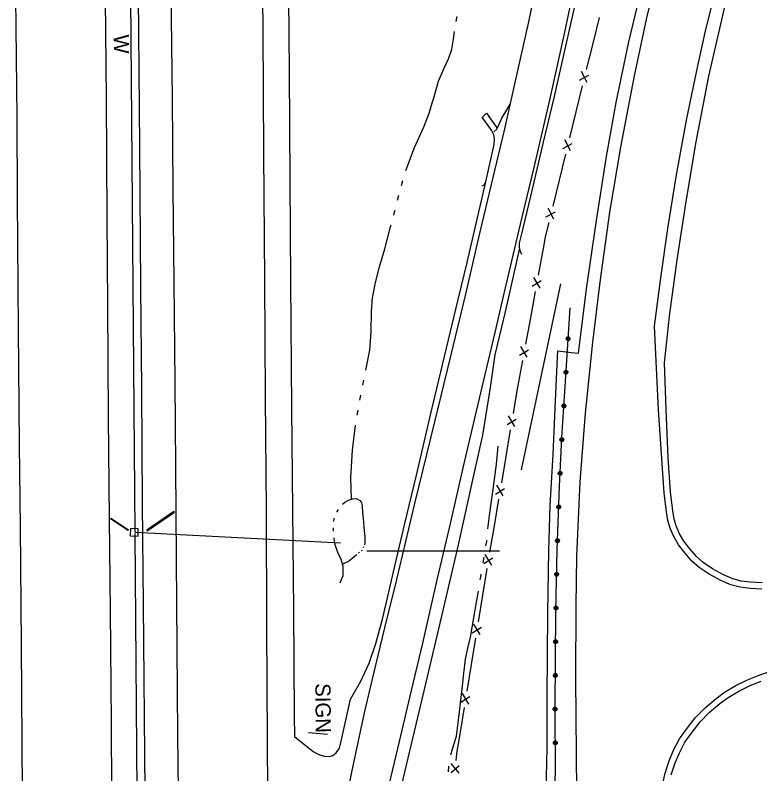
# Model space of a CAD drawing. Extents: x 589250 to 1188077, y 162953 to 363065.
# Drawn here: x 594240.4 to 594534.6, y 163671.3 to 163971.2 of the extents above; entities that cross this region are included whole.
import ezdxf

# ---------------------------------------------------------------- set-up
doc = ezdxf.new("R2010")
doc.units = 0
for name, color, linetype in [('E_BMGRD_P', 7, 'Continuous'), ('E_DRN', 7, 'Continuous'), ('E_DRN_Pipe', 7, 'Continuous'), ('E_DRN_SS_UG', 7, 'Continuous'), ('E_FEN_P', 7, 'Continuous'), ('E_RDWY', 7, 'Continuous'), ('E_RDWY_C_and_G', 7, 'Continuous'), ('E_RDWY_Gravel', 7, 'Continuous'), ('E_SGN', 7, 'Continuous'), ('E_SGN_Text', 7, 'Continuous'), ('E_WAL', 7, 'Continuous'), ('E_WAL_Text', 7, 'Continuous'), ('E_WTR_FlowLine', 7, 'Continuous')]:
    doc.layers.add(name, color=color, linetype=linetype)

msp = doc.modelspace()

# ---------------------------------------------------------------- linework, layer by layer
at = {"layer": 'E_BMGRD_P'}
for p, q in [((594457.92, 163828.49), (594459.69, 163855.53)), ((594456.42, 163804.21), (594457.92, 163828.49)), ((594455.43, 163784.92), (594456.42, 163804.21)), ((594454.53, 163759.93), (594455.43, 163784.92)), ((594454.05, 163735.43), (594454.53, 163759.93)), ((594453.74, 163697.66), (594454.05, 163735.43)), ((594453.89, 163672.54), (594453.74, 163697.66)), ((594453.45, 163656.3), (594453.89, 163672.54))]:
    msp.add_line(p, q, dxfattribs=at)
for centre, major_axis, ratio in [((594458.89, 163843.34), (0.06, 0.774), 0.973606), ((594458.89, 163843.34), (0.03, 0.39), 0.973606), ((594458.02, 163830.04), (0.06, 0.774), 0.973606), ((594458.02, 163830.04), (0.03, 0.39), 0.973606), ((594457.19, 163816.74), (0.055, 0.774), 0.97361), ((594457.19, 163816.74), (0.027, 0.39), 0.97361), ((594456.38, 163803.44), (0.057, 0.774), 0.973607), ((594456.38, 163803.44), (0.029, 0.39), 0.973607), ((594455.7, 163790.13), (0.057, 0.774), 0.973607), ((594455.7, 163790.13), (0.029, 0.39), 0.973607), ((594455.14, 163776.82), (0.052, 0.774), 0.973619), ((594455.14, 163776.82), (0.026, 0.39), 0.973619), ((594454.66, 163763.5), (0.052, 0.774), 0.973619), ((594454.66, 163763.5), (0.026, 0.39), 0.973619), ((594454.34, 163750.18), (0.053, 0.774), 0.97362), ((594454.34, 163750.18), (0.027, 0.39), 0.97362), ((594454.08, 163736.86), (0.053, 0.774), 0.97362), ((594454.08, 163736.86), (0.027, 0.39), 0.97362), ((594453.95, 163723.53), (0.048, 0.775), 0.973639), ((594453.95, 163723.53), (0.024, 0.39), 0.973639), ((594453.85, 163710.21), (0.048, 0.775), 0.973639), ((594453.84, 163710.21), (0.024, 0.39), 0.973639), ((594453.75, 163696.88), (0.049, 0.775), 0.973645), ((594453.75, 163696.88), (0.025, 0.39), 0.973645), ((594453.83, 163683.56), (0.049, 0.775), 0.973645), ((594453.83, 163683.56), (0.025, 0.39), 0.973645)]:
    msp.add_ellipse(centre, major_axis=major_axis, ratio=ratio, dxfattribs=at)
at = {"layer": 'E_DRN'}
for p, q in [((594303.11, 163775.03), (594292.4, 163767.6)), ((594292.57, 163767.35), (594303.28, 163774.78)), ((594303.28, 163774.78), (594303.11, 163775.03)), ((594278.04, 163772.07), (594278.22, 163772.34)), ((594285, 163767.53), (594278.04, 163772.07)), ((594278.22, 163772.34), (594285.18, 163767.8)), ((594285.18, 163767.8), (594285, 163767.53)), ((594285.91, 163768.22), (594285.82, 163765.42)), ((594289.03, 163768.13), (594285.91, 163768.22)), ((594288.94, 163765.32), (594289.03, 163768.13)), ((594292.4, 163767.6), (594292.57, 163767.35)), ((594285.82, 163765.42), (594288.94, 163765.32))]:
    msp.add_line(p, q, dxfattribs=at)
at = {"layer": 'E_DRN_Pipe'}
for p, q in [((594440.42, 163791.54), (594455.97, 163865.02)), ((594290.24, 163468.34), (594287.83, 163766.25)), ((594379.31, 163759.44), (594431.82, 163759.46))]:
    msp.add_line(p, q, dxfattribs=at)
at = {"layer": 'E_DRN_SS_UG'}
for q in [(594285.38, 164070.26), (594368.94, 163762.6)]:
    msp.add_line((594287.83, 163766.89), q, dxfattribs=at)
at = {"layer": 'E_FEN_P'}
for p, q in [((594468.76, 163960.02), (594471.34, 163970.32)), ((594466.18, 163949.72), (594468.76, 163960.02)), ((594466.42, 163944.57), (594464.19, 163948.94)), ((594463.33, 163945.51), (594467.07, 163947.45)), ((594462.07, 163933.02), (594464.59, 163943.34)), ((594459.55, 163922.71), (594462.07, 163933.02)), ((594459.82, 163917.56), (594457.57, 163921.91)), ((594456.73, 163918.48), (594460.45, 163920.44)), ((594455.46, 163906.01), (594457.98, 163916.32)), ((594452.94, 163895.69), (594455.46, 163906.01)), ((594453.21, 163890.54), (594450.96, 163894.9)), ((594450.12, 163891.47), (594453.85, 163893.42)), ((594449.98, 163883.6), (594451.37, 163889.3)), ((594449.12, 163878.93), (594449.98, 163883.6)), ((594447.2, 163868.49), (594449.12, 163878.93)), ((594444.63, 163864.11), (594448.24, 163866.27)), ((594447.77, 163863.36), (594445.27, 163867.58)), ((594444.09, 163851.57), (594446.01, 163862.02)), ((594442.18, 163841.13), (594444.09, 163851.57)), ((594439.61, 163836.75), (594443.21, 163838.92)), ((594442.75, 163836), (594440.25, 163840.22)), ((594439.07, 163824.22), (594440.99, 163834.66)), ((594438.35, 163820.31), (594439.07, 163824.22)), ((594437.25, 163813.76), (594438.35, 163820.31)), ((594434.75, 163809.34), (594438.32, 163811.56)), ((594437.89, 163808.64), (594435.33, 163812.82)), ((594434.39, 163796.8), (594436.16, 163807.27)), ((594432.63, 163786.33), (594434.39, 163796.8)), ((594430.13, 163781.91), (594433.7, 163784.13)), ((594433.28, 163781.21), (594430.72, 163785.39)), ((594429.78, 163769.37), (594431.54, 163779.84)), ((594428.01, 163758.9), (594429.78, 163769.37)), ((594428.68, 163753.79), (594426.1, 163757.96)), ((594425.53, 163754.47), (594429.09, 163756.71)), ((594425.23, 163741.93), (594426.95, 163752.41)), ((594423.51, 163731.45), (594425.23, 163741.93)), ((594424.18, 163726.34), (594421.6, 163730.51)), ((594421.03, 163727.03), (594424.59, 163729.26)), ((594420.73, 163714.49), (594422.45, 163724.97)), ((594419.01, 163704.01), (594420.73, 163714.49)), ((594419.67, 163698.89), (594417.1, 163703.06)), ((594416.52, 163699.58), (594420.09, 163701.81)), ((594416.19, 163687.04), (594417.94, 163697.52)), ((594415.06, 163680.22), (594416.19, 163687.04)), ((594414.68, 163676.54), (594415.06, 163680.22)), ((594412.66, 163671.79), (594415.82, 163674.56)), ((594415.88, 163671.61), (594412.67, 163675.32))]:
    msp.add_line(p, q, dxfattribs=at)
at = {"layer": 'E_RDWY'}
for p, q in [((594337.72, 164010.97), (594338.2, 163965.18)), ((594241.12, 163930.81), (594240.39, 164004.91)), ((594443.3, 163968.65), (594449.4, 163997.78)), ((594489.96, 163970.11), (594495.92, 163994.97)), ((594302.22, 163970.17), (594302.1, 163991.65)), ((594513.36, 163965.59), (594519.4, 163990.21)), ((594461.68, 163984.51), (594457.44, 163964.47)), ((594275.95, 163977.65), (594276.29, 163938.42)), ((594302.53, 163938.25), (594302.22, 163970.17)), ((594485.09, 163947.25), (594489.96, 163970.11)), ((594437.9, 163944.56), (594443.3, 163968.65)), ((594338.2, 163965.18), (594338.57, 163916.72)), ((594457.44, 163964.47), (594451.61, 163938.31)), ((594510.15, 163951.25), (594513.36, 163965.59)), ((594505.84, 163930.41), (594510.15, 163951.25)), ((594479.66, 163919.05), (594485.09, 163947.25)), ((594433.86, 163926.24), (594437.9, 163944.56)), ((594276.29, 163938.42), (594276.59, 163890.81)), ((594302.84, 163902.5), (594302.53, 163938.25)), ((594451.61, 163938.31), (594445.28, 163910.98)), ((594241.37, 163898.49), (594241.12, 163930.81)), ((594424.88, 163930.84), (594425.24, 163931.06)), ((594425.24, 163931.06), (594426.69, 163932.52)), ((594426.69, 163932.52), (594430.45, 163927.08)), ((594501.7, 163908.06), (594505.84, 163930.41)), ((594429.18, 163906.48), (594433.86, 163926.24)), ((594430.45, 163927.08), (594430.83, 163926.38)), ((594475.34, 163893.35), (594479.66, 163919.05)), ((594338.57, 163916.72), (594338.91, 163866.44)), ((594445.28, 163910.98), (594440.47, 163890.83)), ((594498.22, 163886.94), (594501.7, 163908.06)), ((594423.78, 163883.89), (594429.18, 163906.48)), ((594303.18, 163865.73), (594302.84, 163902.5)), ((594241.74, 163847.15), (594241.37, 163898.49)), ((594471.48, 163865.64), (594475.34, 163893.35)), ((594276.59, 163890.81), (594276.84, 163856.77)), ((594440.47, 163890.83), (594437.15, 163876.81)), ((594495.46, 163867.36), (594498.22, 163886.94)), ((594418.4, 163860.97), (594423.78, 163883.89)), ((594437.15, 163876.81), (594432.96, 163858.95)), ((594303.6, 163826.17), (594303.18, 163865.73)), ((594338.91, 163866.44), (594339.22, 163820.04)), ((594468.63, 163841.92), (594471.48, 163865.64)), ((594493.03, 163848.33), (594495.46, 163867.36)), ((594412.36, 163835.9), (594418.4, 163860.97)), ((594432.96, 163858.95), (594429.9, 163845.83)), ((594276.84, 163856.77), (594277.19, 163812.2)), ((594242.15, 163801.32), (594241.74, 163847.15)), ((594494.59, 163815.18), (594493.03, 163848.33)), ((594429.9, 163845.83), (594425.98, 163829.15)), ((594465.71, 163813.88), (594468.63, 163841.92)), ((594406.15, 163810.4), (594412.36, 163835.9)), ((594425.98, 163829.15), (594422.07, 163812.37)), ((594303.83, 163792.92), (594303.6, 163826.17)), ((594339.22, 163820.04), (594339.62, 163775.67)), ((594463.65, 163786.71), (594465.71, 163813.88)), ((594496.87, 163782.45), (594494.59, 163815.18)), ((594277.19, 163812.2), (594277.59, 163772.16)), ((594422.07, 163812.37), (594417.34, 163792.33)), ((594398.29, 163778.16), (594406.15, 163810.4)), ((594242.43, 163769.12), (594242.15, 163801.32)), ((594304.13, 163756.19), (594303.83, 163792.92)), ((594417.34, 163792.33), (594411.98, 163769.06)), ((594462.32, 163757.25), (594463.65, 163786.71)), ((594391.14, 163748.18), (594398.29, 163778.16)), ((594339.62, 163775.67), (594339.75, 163729.38)), ((594277.59, 163772.16), (594277.9, 163735.73)), ((594242.91, 163722.33), (594242.43, 163769.12)), ((594411.98, 163769.06), (594407.06, 163748.01)), ((594462.01, 163737.82), (594462.32, 163757.25)), ((594304.41, 163721.32), (594304.13, 163756.19)), ((594386.45, 163729.06), (594391.14, 163748.18)), ((594407.06, 163748.01), (594401.3, 163722.91)), ((594461.99, 163708.93), (594462.01, 163737.82)), ((594277.9, 163735.73), (594278.3, 163691.52)), ((594339.75, 163729.38), (594340.01, 163684.36)), ((594381.95, 163710.44), (594386.45, 163729.06)), ((594243.43, 163651.05), (594242.91, 163722.33)), ((594304.72, 163686.61), (594304.41, 163721.32)), ((594401.3, 163722.91), (594396.81, 163704.22)), ((594378.48, 163695.44), (594381.95, 163710.44)), ((594462.32, 163661.6), (594461.99, 163708.93)), ((594396.81, 163704.22), (594392.07, 163684.04)), ((594373.44, 163671.98), (594378.48, 163695.44)), ((594278.3, 163691.52), (594278.52, 163658.51)), ((594304.91, 163660.08), (594304.72, 163686.61)), ((594340.01, 163684.36), (594340.23, 163654.22)), ((594392.07, 163684.04), (594387.4, 163664.24)), ((594368.24, 163647.18), (594373.44, 163671.98))]:
    msp.add_line(p, q, dxfattribs=at)
at = {"layer": 'E_RDWY_C_and_G'}
for p, q in [((594459.2, 163964.27), (594463.89, 163985.54)), ((594453.42, 163938.49), (594459.2, 163964.27)), ((594449.21, 163920.95), (594453.42, 163938.49)), ((594428.64, 163925.73), (594424.88, 163930.84)), ((594429.5, 163923.98), (594428.64, 163925.73)), ((594429.83, 163922.41), (594429.5, 163923.98)), ((594429.7, 163920.14), (594429.83, 163922.41)), ((594426.38, 163905.27), (594429.7, 163920.14)), ((594444.82, 163902.45), (594449.21, 163920.95)), ((594424.97, 163903.69), (594425.77, 163904.12)), ((594425.77, 163904.12), (594426.38, 163905.27)), ((594440.58, 163884.84), (594444.82, 163902.45)), ((594439.7, 163881.11), (594440.58, 163884.84)), ((594439.64, 163879.47), (594439.7, 163881.11)), ((594439.96, 163878.16), (594439.64, 163879.47)), ((594440.65, 163876.61), (594439.96, 163878.16)), ((594415.43, 163858.88), (594418.96, 163873.43)), ((594410, 163836.34), (594415.43, 163858.88)), ((594404.76, 163814.25), (594410, 163836.34)), ((594398.95, 163789.32), (594404.76, 163814.25)), ((594394.24, 163769.67), (594398.95, 163789.32)), ((594497.73, 163774.92), (594496.87, 163782.45)), ((594500.2, 163775.27), (594499.35, 163782.74)), ((594498.33, 163771.45), (594497.73, 163774.92)), ((594500.77, 163772.01), (594500.2, 163775.27)), ((594501.66, 163768.92), (594500.77, 163772.01)), ((594389.9, 163751.21), (594394.24, 163769.67)), ((594499.3, 163768.07), (594498.33, 163771.45)), ((594502.83, 163766.22), (594501.66, 163768.92)), ((594500.6, 163765.08), (594499.3, 163768.07)), ((594504.56, 163763.29), (594502.83, 163766.22)), ((594502.49, 163761.88), (594500.6, 163765.08)), ((594507.06, 163760.08), (594504.56, 163763.29)), ((594505.13, 163758.49), (594502.49, 163761.88)), ((594509.59, 163757.17), (594507.06, 163760.08)), ((594507.82, 163755.39), (594505.13, 163758.49)), ((594512.22, 163754.89), (594509.59, 163757.17)), ((594510.69, 163752.91), (594507.82, 163755.39)), ((594515.96, 163752.31), (594512.22, 163754.89)), ((594385.64, 163732.92), (594389.9, 163751.21)), ((594514.65, 163750.18), (594510.69, 163752.91)), ((594520.28, 163749.96), (594515.96, 163752.31)), ((594519.18, 163747.71), (594514.65, 163750.18)), ((594523.95, 163748.34), (594520.28, 163749.96)), ((594527.3, 163747.52), (594523.95, 163748.34)), ((594523.14, 163745.97), (594519.18, 163747.71)), ((594526.85, 163745.05), (594523.14, 163745.97)), ((594530.8, 163744.59), (594526.85, 163745.05)), ((594531.01, 163747.08), (594527.3, 163747.52)), ((594535.52, 163746.84), (594531.01, 163747.08)), ((594535.45, 163744.34), (594530.8, 163744.59)), ((594382.91, 163722.8), (594385.64, 163732.92)), ((594380.23, 163714.99), (594382.91, 163722.8)), ((594376.92, 163707.97), (594380.23, 163714.99)), ((594529.75, 163708.5), (594534.32, 163710.33)), ((594534.32, 163710.33), (594538.45, 163711.69)), ((594372.85, 163700.85), (594376.92, 163707.97)), ((594520.69, 163703.57), (594525.1, 163706.21)), ((594525.1, 163706.21), (594529.75, 163708.5)), ((594526.29, 163704.01), (594530.77, 163706.21)), ((594530.77, 163706.21), (594535.18, 163707.98)), ((594517.32, 163701.08), (594520.69, 163703.57)), ((594522.08, 163701.49), (594526.29, 163704.01)), ((594512.98, 163697.42), (594517.32, 163701.08)), ((594518.87, 163699.12), (594522.08, 163701.49)), ((594509.1, 163693.49), (594512.98, 163697.42)), ((594514.68, 163695.59), (594518.87, 163699.12)), ((594511.01, 163691.86), (594514.68, 163695.59)), ((594506.08, 163689.42), (594509.1, 163693.49)), ((594508.09, 163687.94), (594511.01, 163691.86)), ((594502.94, 163685.1), (594506.08, 163689.42)), ((594505.06, 163683.77), (594508.09, 163687.94)), ((594500.58, 163680.7), (594502.94, 163685.1)), ((594502.83, 163679.62), (594505.06, 163683.77)), ((594498.8, 163676.49), (594500.58, 163680.7)), ((594501.14, 163675.61), (594502.83, 163679.62)), ((594497.19, 163671.55), (594498.8, 163676.49)), ((594499.6, 163670.89), (594501.14, 163675.61)), ((594496.18, 163666.93), (594497.19, 163671.55))]:
    msp.add_line(p, q, dxfattribs=at)
at = {"layer": 'E_RDWY_Gravel'}
for p, q in [((594348.29, 163987.45), (594348.6, 163948.97)), ((594482.89, 163960.74), (594487.7, 163981.03)), ((594520.62, 163974.52), (594514.37, 163947.06)), ((594477.87, 163936.67), (594482.89, 163960.74)), ((594348.6, 163948.97), (594348.96, 163906.01)), ((594514.37, 163947.06), (594509.32, 163921.17)), ((594433.89, 163932.53), (594436.03, 163936.09)), ((594473.91, 163914.58), (594477.87, 163936.67)), ((594432.7, 163930.54), (594433.89, 163932.53)), ((594431.24, 163927.19), (594432.7, 163930.54)), ((594429.55, 163925.1), (594430.71, 163926.15)), ((594430.71, 163926.15), (594431.24, 163927.19)), ((594509.32, 163921.17), (594505.34, 163897.51)), ((594470.12, 163890.03), (594473.91, 163914.58)), ((594348.96, 163906.01), (594349.2, 163865.84)), ((594418.96, 163873.43), (594426.4, 163905.34)), ((594505.34, 163897.51), (594501.82, 163874.54)), ((594466.12, 163862.99), (594470.12, 163890.03)), ((594439.72, 163879.13), (594433.94, 163853.91)), ((594501.82, 163874.54), (594498.85, 163852.24)), ((594349.2, 163865.84), (594349.53, 163816)), ((594462.96, 163837.61), (594466.12, 163862.99)), ((594433.94, 163853.91), (594429.92, 163837)), ((594498.85, 163852.24), (594496.9, 163833.81)), ((594454.72, 163835.96), (594454.85, 163838.51)), ((594454.85, 163838.51), (594460.16, 163837.93)), ((594460.16, 163837.93), (594462.96, 163837.61)), ((594429.92, 163837), (594428.05, 163824.03)), ((594453.94, 163818.82), (594454.72, 163835.96)), ((594496.9, 163833.81), (594497.45, 163815.46)), ((594428.05, 163824.03), (594425.05, 163805.21)), ((594452.96, 163797.59), (594453.94, 163818.82)), ((594349.53, 163816), (594349.97, 163775.55)), ((594497.45, 163815.46), (594498.29, 163796.26)), ((594425.05, 163805.21), (594421.67, 163789.85)), ((594451.79, 163777.32), (594452.96, 163797.59)), ((594498.29, 163796.26), (594499.25, 163782.73)), ((594421.67, 163789.85), (594415.43, 163761.87)), ((594349.97, 163775.55), (594350.35, 163736.03)), ((594451.24, 163759.58), (594451.79, 163777.32)), ((594415.43, 163761.87), (594407.65, 163728.66)), ((594450.89, 163734.77), (594451.24, 163759.58)), ((594350.35, 163736.03), (594350.63, 163694.52)), ((594450.6, 163701.5), (594450.89, 163734.77)), ((594407.65, 163728.66), (594401.91, 163704.16)), ((594401.91, 163704.16), (594396.7, 163682.48)), ((594369.26, 163684.2), (594372.85, 163700.85)), ((594450.59, 163681.6), (594450.6, 163701.5)), ((594350.63, 163694.52), (594350.76, 163686.07)), ((594350.76, 163686.07), (594358.14, 163680.1)), ((594368.49, 163681.51), (594369.26, 163684.2)), ((594396.7, 163682.48), (594392.24, 163663.86)), ((594358.14, 163680.1), (594360.32, 163678.91)), ((594360.32, 163678.91), (594362.52, 163678.25)), ((594365.87, 163678.59), (594367.26, 163679.61)), ((594367.26, 163679.61), (594368.49, 163681.51)), ((594450.2, 163663.58), (594450.59, 163681.6)), ((594362.52, 163678.25), (594364.43, 163678.19)), ((594364.43, 163678.19), (594365.87, 163678.59))]:
    msp.add_line(p, q, dxfattribs=at)
at = {"layer": 'E_SGN'}
msp.add_line((594363.81, 163686.83), (594356.26, 163687.5), dxfattribs=at)
at = {"layer": 'E_WAL'}
for p, q in [((594289.23, 163964.48), (594288.87, 164019.53)), ((594289.7, 163919.46), (594289.23, 163964.48)), ((594290.08, 163863.79), (594289.7, 163919.46)), ((594290.44, 163823.43), (594290.08, 163863.79)), ((594290.76, 163778), (594290.44, 163823.43)), ((594291.06, 163738.24), (594290.76, 163778)), ((594291.76, 163664.05), (594291.06, 163738.24))]:
    msp.add_line(p, q, dxfattribs=at)
at = {"layer": 'E_WTR_FlowLine'}
for p, q in [((594414.64, 163968.74), (594415, 163970.72)), ((594413.58, 163961.7), (594414.03, 163964.75)), ((594412.97, 163957.73), (594413.58, 163961.7)), ((594411.56, 163953.91), (594412.97, 163957.73)), ((594409.78, 163950.07), (594411.56, 163953.91)), ((594407.61, 163945.16), (594409.78, 163950.07)), ((594405.85, 163938.57), (594407.61, 163945.16)), ((594403.91, 163932.51), (594405.34, 163936.98)), ((594405.34, 163936.98), (594405.85, 163938.57)), ((594401.94, 163927.31), (594403.91, 163932.51)), ((594398.14, 163918.97), (594401.94, 163927.31)), ((594394.69, 163909.76), (594398.14, 163918.97)), ((594393.07, 163903.92), (594393.6, 163905.87)), ((594391.51, 163898.08), (594392.02, 163900.03)), ((594389.97, 163892.22), (594390.26, 163893.28)), ((594390.26, 163893.28), (594390.49, 163894.17)), ((594386.48, 163878.87), (594388.74, 163887.53)), ((594388.74, 163887.53), (594388.94, 163888.32)), ((594384.37, 163871.71), (594386.48, 163878.87)), ((594382.73, 163865.49), (594384.37, 163871.71)), ((594381.7, 163859.99), (594382.73, 163865.49)), ((594381.19, 163853.99), (594381.64, 163859.71)), ((594381.64, 163859.71), (594381.7, 163859.99)), ((594381, 163845.99), (594381.19, 163853.99)), ((594380.51, 163838.84), (594381, 163845.99)), ((594378.93, 163830.93), (594380.51, 163838.84)), ((594377.74, 163824.99), (594378.13, 163826.97)), ((594376.55, 163819.05), (594376.94, 163821.03)), ((594375.52, 163813.09), (594375.86, 163815.08)), ((594373.74, 163799.22), (594374.84, 163809.05)), ((594374.84, 163809.05), (594374.85, 163809.11)), ((594373.08, 163788.36), (594373.74, 163799.22)), ((594430.55, 163793.78), (594431.19, 163800.8)), ((594429.37, 163784.73), (594430.55, 163793.78)), ((594373.31, 163779.93), (594373.08, 163788.36)), ((594427.77, 163773.43), (594429.37, 163784.73)), ((594369.72, 163777.84), (594370.65, 163778.64)), ((594370.65, 163778.64), (594372.08, 163779.45)), ((594372.08, 163779.45), (594373.63, 163780.06)), ((594373.63, 163780.06), (594375.15, 163780.1)), ((594375.15, 163780.1), (594376.6, 163779.38)), ((594376.6, 163779.38), (594377.25, 163778.51)), ((594377.25, 163778.51), (594377.5, 163776.92)), ((594367.44, 163774.75), (594368.1, 163775.86)), ((594377.5, 163776.92), (594377.57, 163774.77)), ((594366.25, 163771.09), (594366.4, 163772.08)), ((594366.4, 163772.08), (594366.5, 163772.36)), ((594377.57, 163774.77), (594377.9, 163772.39)), ((594377.9, 163772.39), (594378.22, 163768.62)), ((594427.22, 163768.16), (594427.77, 163773.43)), ((594366.17, 163767.62), (594366.14, 163768.52)), ((594366.19, 163767.24), (594366.17, 163767.62)), ((594378.22, 163768.62), (594378.56, 163764.98)), ((594366.37, 163764.34), (594366.35, 163764.66)), ((594366.84, 163761.8), (594366.37, 163764.34)), ((594378.56, 163764.98), (594378.59, 163762.69)), ((594426.42, 163761.41), (594426.7, 163763.12)), ((594426.7, 163763.12), (594426.76, 163763.65)), ((594367.86, 163758.82), (594366.84, 163761.8)), ((594378.07, 163761), (594377.87, 163760.58)), ((594378.59, 163762.69), (594378.36, 163761.89)), ((594369.14, 163756), (594367.86, 163758.82)), ((594375.19, 163757.74), (594373.51, 163756.4)), ((594375.35, 163757.87), (594375.19, 163757.74)), ((594376.43, 163758.76), (594376.07, 163758.47)), ((594377.2, 163759.5), (594377.11, 163759.41)), ((594377.4, 163759.77), (594377.2, 163759.5)), ((594425.29, 163754.7), (594425.67, 163756.93)), ((594370.05, 163753.21), (594369.14, 163756)), ((594371.82, 163755.05), (594369.72, 163754.23)), ((594372.64, 163755.61), (594371.82, 163755.05)), ((594373.51, 163756.4), (594372.64, 163755.61)), ((594369.96, 163749.69), (594370.05, 163753.21)), ((594368.82, 163746.8), (594369.96, 163749.69)), ((594424.17, 163747.99), (594424.27, 163748.56)), ((594424.27, 163748.56), (594424.55, 163750.22)), ((594422.21, 163736.12), (594423.43, 163743.51)), ((594420.97, 163729.12), (594422.21, 163736.12)), ((594420.27, 163725.38), (594420.97, 163729.12)), ((594419.42, 163721.55), (594420.27, 163725.38)), ((594418.35, 163716.66), (594419.42, 163721.55)), ((594417.76, 163712.07), (594418.35, 163716.66)), ((594417.66, 163711.16), (594417.76, 163712.07)), ((594417.22, 163707.12), (594417.66, 163711.16)), ((594416.58, 163701.52), (594417.22, 163707.12)), ((594415.69, 163693.56), (594416.58, 163701.52)), ((594414.81, 163686.25), (594415.69, 163693.56)), ((594413.19, 163681.19), (594414.81, 163686.25)), ((594412.55, 163678.76), (594413.19, 163681.19)), ((594411.66, 163672.05), (594411.76, 163674.32))]:
    msp.add_line(p, q, dxfattribs=at)

# ---------------------------------------------------------------- texts
at = {"layer": 'E_SGN_Text'}
msp.add_text('SIGN', height=6, rotation=270.5243, dxfattribs=at).set_placement((594358.98, 163707.09))
at = {"layer": 'E_WAL_Text'}
msp.add_text('W', height=6, rotation=270.5243, dxfattribs=at).set_placement((594279.33, 163963.55))

doc.saveas('drawing.dxf')
